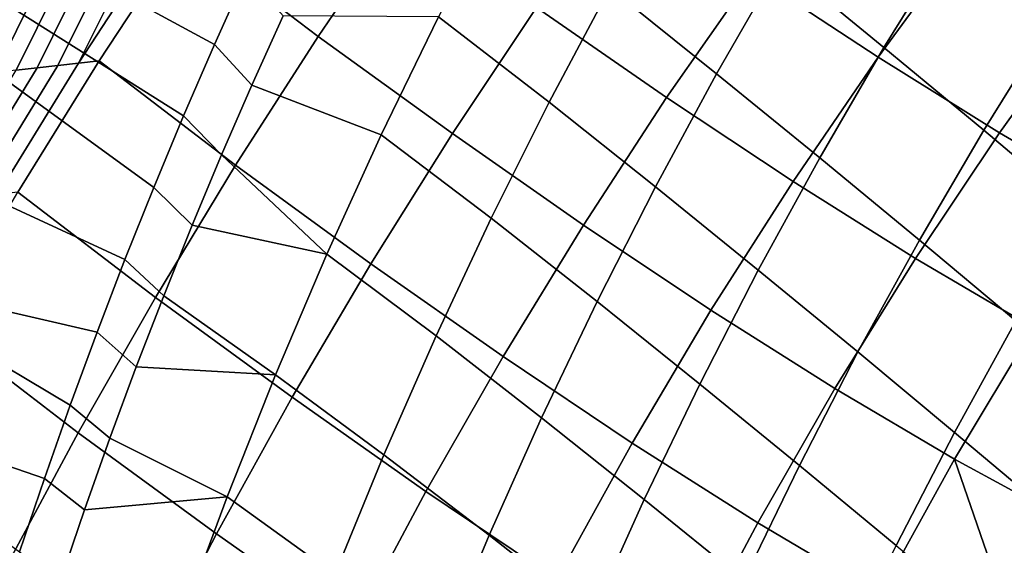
# Model space of a CAD drawing. Header units: metres. Extents: x -109 to 109, y -100 to 58.
# Tile 354 of 642: x 13.64 to 18.03, y -28.86 to -26.52. Entities that reach past the tile are written whole.
import ezdxf

# ---------------------------------------------------------------- set-up
doc = ezdxf.new("R2010")
doc.units = ezdxf.units.M
doc.layers.add('solid_21_062_100_XXX', color=7, linetype='CONTINUOUS')

msp = doc.modelspace()

# ---------------------------------------------------------------- linework, layer by layer
at = {"layer": 'solid_21_062_100_XXX'}
for points in [[(15.348546, -26.036022, -17.743546), (14.970239, -26.592825, -17.550104), (14.36635, -26.133301, -17.955545), (14.747308, -25.58139, -18.155355)], [(18.236038, -26.530945, 23.507318), (18.54628, -26.061041, 23.58884), (18.098677, -25.689016, 24.026941), (17.789906, -26.160641, 23.936426)], [(16.90663, -26.316685, -17.08975), (17.300335, -25.789118, -17.33717), (17.857832, -26.151661, -16.873356), (17.466377, -26.684563, -16.630196)], [(17.49217, -26.642792, 23.866808), (17.789906, -26.160641, 23.936426), (17.326933, -25.778334, 24.366753), (17.031059, -26.263861, 24.286873)], [(16.746489, -26.759106, 24.228497), (17.031059, -26.263861, 24.286873), (16.55171, -25.875738, 24.708004), (16.269691, -26.376335, 24.638067)], [(15.943788, -26.463545, -17.315996), (16.329485, -25.920303, -17.536808), (16.90663, -26.316685, -17.08975), (16.523613, -26.865435, -16.873598)], [(13.653348, -26.164848, 26.017139), (14.508265, -26.628311, 25.464382), (14.649969, -26.313065, 25.491798), (13.831863, -25.943697, 26.001854)], [(15.772891, -25.988186, 25.04871), (15.50612, -26.505388, 24.988029), (15.999286, -26.885866, 24.590319), (16.269691, -26.376335, 24.638067)], [(14.970239, -26.592825, -17.550104), (15.348546, -26.036022, -17.743546), (15.943788, -26.463545, -17.315996), (15.568542, -27.025976, -17.127605)], [(14.088936, -26.160955, -18.014437), (14.181479, -26.151859, -17.994762), (13.901976, -26.712709, -17.811853), (13.809592, -26.723066, -17.834225)], [(14.27395, -26.142641, -17.975132), (14.36635, -26.133301, -17.955545), (13.994283, -26.702215, -17.789532), (13.901976, -26.712709, -17.811853)], [(14.181479, -26.151859, -17.994762), (14.27395, -26.142641, -17.975132), (13.901976, -26.712709, -17.811853)], [(14.970239, -26.592825, -17.550104), (14.602158, -27.166821, -17.390066), (13.994283, -26.702215, -17.789532), (14.36635, -26.133301, -17.955545)], [(17.466377, -26.684563, -16.630196), (17.857832, -26.151661, -16.873356), (18.395079, -26.48366, -16.399565), (18.006992, -27.021936, -16.159664)], [(13.625198, -26.204611, -18.113422), (13.718081, -26.196123, -18.093546), (13.439307, -26.76309, -17.924185), (13.346552, -26.772747, -17.946789)], [(13.718081, -26.196123, -18.093546), (13.810896, -26.187513, -18.073708), (13.531989, -26.753294, -17.901625), (13.439307, -26.76309, -17.924185)], [(13.653348, -26.164848, 26.017139), (13.480214, -26.384447, 26.036747), (14.370768, -26.94602, 25.445169), (14.508265, -26.628311, 25.464382)], [(13.810896, -26.187513, -18.073708), (13.903645, -26.178783, -18.053909), (13.624599, -26.743357, -17.879112), (13.531989, -26.753294, -17.901625)], [(13.903645, -26.178783, -18.053909), (13.996325, -26.16993, -18.034151), (13.717133, -26.733282, -17.856644), (13.624599, -26.743357, -17.879112)], [(13.996325, -26.16993, -18.034151), (14.088936, -26.160955, -18.014437), (13.809592, -26.723066, -17.834225), (13.717133, -26.733282, -17.856644)], [(17.937233, -27.011259, 23.446312), (18.236038, -26.530945, 23.507318), (17.789906, -26.160641, 23.936426), (17.49217, -26.642792, 23.866808)], [(17.206078, -27.134478, 23.81823), (17.49217, -26.642792, 23.866808), (17.031059, -26.263861, 24.286873), (16.746489, -26.759106, 24.228497)], [(14.649969, -26.313065, 25.491798), (14.508265, -26.628311, 25.464382), (14.675222, -26.809586, 25.323997), (14.81462, -26.50083, 25.347067)], [(16.523613, -26.865435, -16.873598), (16.90663, -26.316685, -17.08975), (17.466377, -26.684563, -16.630196), (17.087088, -27.238951, -16.417727)], [(16.473806, -27.263041, 24.191746), (16.746489, -26.759106, 24.228497), (16.269691, -26.376335, 24.638067), (15.999286, -26.885866, 24.590319)], [(13.480214, -26.384447, 26.036747), (13.315745, -26.595663, 26.060507), (14.237577, -27.265945, 25.434175), (14.370768, -26.94602, 25.445169)], [(15.568542, -27.025976, -17.127605), (15.943788, -26.463545, -17.315996), (16.523613, -26.865435, -16.873598), (16.152481, -27.433653, -16.689386)], [(14.675222, -26.809586, 25.323997), (15.251325, -27.03075, 24.950331), (15.50612, -26.505388, 24.988029), (14.81462, -26.50083, 25.347067)], [(15.50612, -26.505388, 24.988029), (15.251325, -27.03075, 24.950331), (15.74106, -27.403257, 24.564857), (15.999286, -26.885866, 24.590319)], [(18.006992, -27.021936, -16.159664), (18.395079, -26.48366, -16.399565), (18.910685, -26.782423, -15.918151), (18.527149, -27.326036, -15.680296)], [(18.36595, -27.371502, 23.023724), (18.664848, -26.891932, 23.077414), (18.236038, -26.530945, 23.507318), (17.937233, -27.011259, 23.446312)], [(13.315745, -26.595663, 26.060507), (13.103118, -27.121767, 26.048086), (14.108797, -27.587847, 25.431408), (14.237577, -27.265945, 25.434175)], [(14.602158, -27.166821, -17.390066), (14.970239, -26.592825, -17.550104), (15.568542, -27.025976, -17.127605), (15.204912, -27.605856, -16.972219)], [(14.508265, -26.628311, 25.464382), (14.370768, -26.94602, 25.445169), (14.539936, -27.120649, 25.308769), (14.675222, -26.809586, 25.323997)], [(17.650475, -27.500999, 23.405943), (17.937233, -27.011259, 23.446312), (17.49217, -26.642792, 23.866808), (17.206078, -27.134478, 23.81823)], [(13.717133, -26.733282, -17.856644), (13.809592, -26.723066, -17.834225), (13.449983, -27.308899, -17.707596), (13.358728, -27.319929, -17.732559)], [(13.809592, -26.723066, -17.834225), (13.901976, -26.712709, -17.811853), (13.541157, -27.297714, -17.682684), (13.449983, -27.308899, -17.707596)], [(13.901976, -26.712709, -17.811853), (13.994283, -26.702215, -17.789532), (13.632251, -27.286377, -17.657825), (13.541157, -27.297714, -17.682684)], [(14.602158, -27.166821, -17.390066), (14.245439, -27.756231, -17.263926), (13.632251, -27.286377, -17.657825), (13.994283, -26.702215, -17.789532)], [(17.087088, -27.238951, -16.417727), (17.466377, -26.684563, -16.630196), (18.006992, -27.021936, -16.159664), (17.632589, -27.581997, -15.949759)], [(13.624599, -26.743357, -17.879112), (13.717133, -26.733282, -17.856644), (13.358728, -27.319929, -17.732559), (13.267396, -27.330805, -17.757572)], [(16.932219, -27.634687, 23.790794), (17.206078, -27.134478, 23.81823), (16.746489, -26.759106, 24.228497), (16.473806, -27.263041, 24.191746)], [(14.675222, -26.809586, 25.323997), (14.539936, -27.120649, 25.308769), (15.009056, -27.563139, 24.935696), (15.251325, -27.03075, 24.950331)], [(16.213583, -27.774622, 24.176695), (16.473806, -27.263041, 24.191746), (15.999286, -26.885866, 24.590319), (15.74106, -27.403257, 24.564857)], [(16.152481, -27.433653, -16.689386), (16.523613, -26.865435, -16.873598), (17.087088, -27.238951, -16.417727), (16.721153, -27.813091, -16.236614)], [(14.370768, -26.94602, 25.445169), (14.237577, -27.265945, 25.434175), (14.408861, -27.433796, 25.301394), (14.539936, -27.120649, 25.308769)], [(15.251325, -27.03075, 24.950331), (15.009056, -27.563139, 24.935696), (15.495562, -27.927418, 24.561739), (15.74106, -27.403257, 24.564857)], [(15.204912, -27.605856, -16.972219), (15.568542, -27.025976, -17.127605), (16.152481, -27.433653, -16.689386), (15.794389, -28.019575, -16.537689)], [(17.632589, -27.581997, -15.949759), (18.006992, -27.021936, -16.159664), (18.527149, -27.326036, -15.680296), (18.158852, -27.891716, -15.471604)], [(18.079535, -27.860439, 22.99029), (18.36595, -27.371502, 23.023724), (17.937233, -27.011259, 23.446312), (17.650475, -27.500999, 23.405943)], [(12.897458, -27.660315, 26.0592), (13.984525, -27.911482, 25.436869), (14.108797, -27.587847, 25.431408), (13.103118, -27.121767, 26.048086)], [(14.539936, -27.120649, 25.308769), (14.408861, -27.433796, 25.301394), (15.009056, -27.563139, 24.935696)], [(14.245439, -27.756231, -17.263926), (14.602158, -27.166821, -17.390066), (15.204912, -27.605856, -16.972219), (14.854026, -28.201382, -16.850323)], [(17.376347, -27.999172, 23.386299), (17.650475, -27.500999, 23.405943), (17.206078, -27.134478, 23.81823), (16.932219, -27.634687, 23.790794)], [(16.721153, -27.813091, -16.236614), (17.087088, -27.238951, -16.417727), (17.632589, -27.581997, -15.949759), (17.273046, -28.162085, -15.770508)], [(14.245439, -27.756231, -17.263926), (13.901184, -28.35924, -17.172071), (13.281373, -27.883984, -17.560833), (13.632251, -27.286377, -17.657825)], [(14.237577, -27.265945, 25.434175), (14.108797, -27.587847, 25.431408), (14.282091, -27.748795, 25.301876), (14.408861, -27.433796, 25.301394)], [(16.671154, -28.142399, 23.784555), (16.932219, -27.634687, 23.790794), (16.473806, -27.263041, 24.191746), (16.213583, -27.774622, 24.176695)], [(15.966355, -28.292784, 24.183374), (16.213583, -27.774622, 24.176695), (15.74106, -27.403257, 24.564857), (15.495562, -27.927418, 24.561739)], [(14.408861, -27.433796, 25.301394), (14.282091, -27.748795, 25.301876), (14.779836, -28.101408, 24.944153), (15.009056, -27.563139, 24.935696)], [(15.794389, -28.019575, -16.537689), (16.152481, -27.433653, -16.689386), (16.721153, -27.813091, -16.236614), (16.369717, -28.405191, -16.087427)], [(17.806187, -28.357754, 22.97718), (18.079535, -27.860439, 22.99029), (17.650475, -27.500999, 23.405943), (17.376347, -27.999172, 23.386299)], [(14.108797, -27.587847, 25.431408), (13.984525, -27.911482, 25.436869), (14.15972, -28.065418, 25.310219), (14.282091, -27.748795, 25.301876)], [(15.009056, -27.563139, 24.935696), (14.779836, -28.101408, 24.944153), (15.263307, -28.457239, 24.580967), (15.495562, -27.927418, 24.561739)], [(17.273046, -28.162085, -15.770508), (17.632589, -27.581997, -15.949759), (18.158852, -27.891716, -15.471604), (17.806948, -28.477684, -15.292733)], [(14.854026, -28.201382, -16.850323), (15.204912, -27.605856, -16.972219), (15.794389, -28.019575, -16.537689), (15.450451, -28.621374, -16.418978)], [(17.115408, -28.504757, 23.387417), (17.376347, -27.999172, 23.386299), (16.932219, -27.634687, 23.790794), (16.671154, -28.142399, 23.784555)], [(12.703696, -28.202276, 26.093615), (13.749873, -28.562967, 25.472452), (13.864853, -28.236605, 25.450554), (12.897458, -27.660315, 26.0592)], [(12.897458, -27.660315, 26.0592), (13.864853, -28.236605, 25.450554), (13.984525, -27.911482, 25.436869)], [(13.901184, -28.35924, -17.172071), (14.245439, -27.756231, -17.263926), (14.854026, -28.201382, -16.850323), (14.516972, -28.810705, -16.762289)], [(14.282091, -27.748795, 25.301876), (14.15972, -28.065418, 25.310219), (14.779836, -28.101408, 24.944153)], [(16.42342, -28.656565, 23.799526), (16.671154, -28.142399, 23.784555), (16.213583, -27.774622, 24.176695), (15.966355, -28.292784, 24.183374)], [(16.369717, -28.405191, -16.087427), (16.721153, -27.813091, -16.236614), (17.273046, -28.162085, -15.770508), (16.929489, -28.76038, -15.622473)], [(18.223452, -28.707827, 22.56262), (18.495173, -28.210241, 22.57041), (18.079535, -27.860439, 22.99029), (17.806187, -28.357754, 22.97718)], [(13.901184, -28.35924, -17.172071), (13.570459, -28.97398, -17.114788), (12.94273, -28.493195, -17.498854), (13.281373, -27.883984, -17.560833)], [(13.984525, -27.911482, 25.436869), (13.864853, -28.236605, 25.450554), (14.041835, -28.383438, 25.32641), (14.15972, -28.065418, 25.310219)], [(18.365608, -28.676472, -14.828223), (18.32114, -28.756144, -14.805969), (17.806948, -28.477684, -15.292733), (18.158852, -27.891716, -15.471604)], [(15.732639, -28.81645, 24.211773), (15.966355, -28.292784, 24.183374), (15.495562, -27.927418, 24.561739), (15.263307, -28.457239, 24.580967)], [(17.546459, -28.862432, 22.984421), (17.806187, -28.357754, 22.97718), (17.376347, -27.999172, 23.386299), (17.115408, -28.504757, 23.387417)], [(15.450451, -28.621374, -16.418978), (15.794389, -28.019575, -16.537689), (16.369717, -28.405191, -16.087427), (16.033875, -29.013399, -15.970628)], [(14.041835, -28.383438, 25.32641), (14.564157, -28.644398, 24.975687), (14.779836, -28.101408, 24.944153), (14.15972, -28.065418, 25.310219)], [(14.779836, -28.101408, 24.944153), (14.564157, -28.644398, 24.975687), (15.044786, -28.991606, 24.622505), (15.263307, -28.457239, 24.580967)], [(16.868193, -29.016727, 23.409294), (17.115408, -28.504757, 23.387417), (16.671154, -28.142399, 23.784555), (16.42342, -28.656565, 23.799526)], [(16.929489, -28.76038, -15.622473), (17.273046, -28.162085, -15.770508), (17.806948, -28.477684, -15.292733), (17.472546, -29.082098, -15.144243)], [(12.703696, -28.202276, 26.093615), (13.639672, -28.890324, 25.502548), (13.749873, -28.562967, 25.472452)], [(14.516972, -28.810705, -16.762289), (14.854026, -28.201382, -16.850323), (15.450451, -28.621374, -16.418978), (15.121739, -29.237175, -16.333622)], [(13.864853, -28.236605, 25.450554), (13.749873, -28.562967, 25.472452), (13.928523, -28.702621, 25.350445), (14.041835, -28.383438, 25.32641)], [(16.189526, -29.17613, 23.835676), (16.42342, -28.656565, 23.799526), (15.966355, -28.292784, 24.183374), (15.732639, -28.81645, 24.211773)], [(13.570459, -28.97398, -17.114788), (13.901184, -28.35924, -17.172071), (14.516972, -28.810705, -16.762289), (14.194796, -29.431938, -16.708395)], [(14.041835, -28.383438, 25.32641), (13.928523, -28.702621, 25.350445), (14.564157, -28.644398, 24.975687)], [(17.96582, -29.212767, 22.574791), (18.223452, -28.707827, 22.56262), (17.806187, -28.357754, 22.97718), (17.546459, -28.862432, 22.984421)], [(16.033875, -29.013399, -15.970628), (16.369717, -28.405191, -16.087427), (16.929489, -28.76038, -15.622473), (16.602993, -29.375008, -15.506119)], [(15.512919, -29.344536, 24.261829), (15.732639, -28.81645, 24.211773), (15.263307, -28.457239, 24.580967), (15.044786, -28.991606, 24.622505)], [(18.066576, -29.23106, -14.685664), (17.997181, -29.36647, -14.655108), (17.472546, -29.082098, -15.144243), (17.806948, -28.477684, -15.292733)], [(18.32114, -28.756144, -14.805969), (18.066576, -29.23106, -14.685664), (17.806948, -28.477684, -15.292733)], [(17.30088, -29.373453, 23.011999), (17.546459, -28.862432, 22.984421), (17.115408, -28.504757, 23.387417), (16.868193, -29.016727, 23.409294)], [(13.749873, -28.562967, 25.472452), (13.639672, -28.890324, 25.502548), (13.819865, -29.022736, 25.382301), (13.928523, -28.702621, 25.350445)], [(13.819865, -29.022736, 25.382301), (14.362487, -29.190933, 25.030228), (14.564157, -28.644398, 24.975687), (13.928523, -28.702621, 25.350445)], [(14.564157, -28.644398, 24.975687), (14.362487, -29.190933, 25.030228), (14.840463, -29.529388, 24.686262), (15.044786, -28.991606, 24.622505)], [(15.121739, -29.237175, -16.333622), (15.450451, -28.621374, -16.418978), (16.033875, -29.013399, -15.970628), (15.714679, -29.635813, -15.886584)], [(16.635201, -29.534037, 23.451887), (16.868193, -29.016727, 23.409294), (16.42342, -28.656565, 23.799526), (16.189526, -29.17613, 23.835676)], [(18.374044, -29.554104, 22.15803), (18.628756, -29.04788, 22.142105), (18.223452, -28.707827, 22.56262), (17.96582, -29.212767, 22.574791)], [(16.602993, -29.375008, -15.506119), (16.929489, -28.76038, -15.622473), (17.472546, -29.082098, -15.144243), (17.156694, -29.703056, -15.026602)], [(14.194796, -29.431938, -16.708395), (14.516972, -28.810705, -16.762289), (15.121739, -29.237175, -16.333622), (14.809278, -29.865059, -16.281891)], [(15.969951, -29.700031, 23.892931), (16.189526, -29.17613, 23.835676), (15.732639, -28.81645, 24.211773), (15.512919, -29.344536, 24.261829)]]:
    msp.add_3dface(points, dxfattribs=at)

doc.saveas('drawing.dxf')
